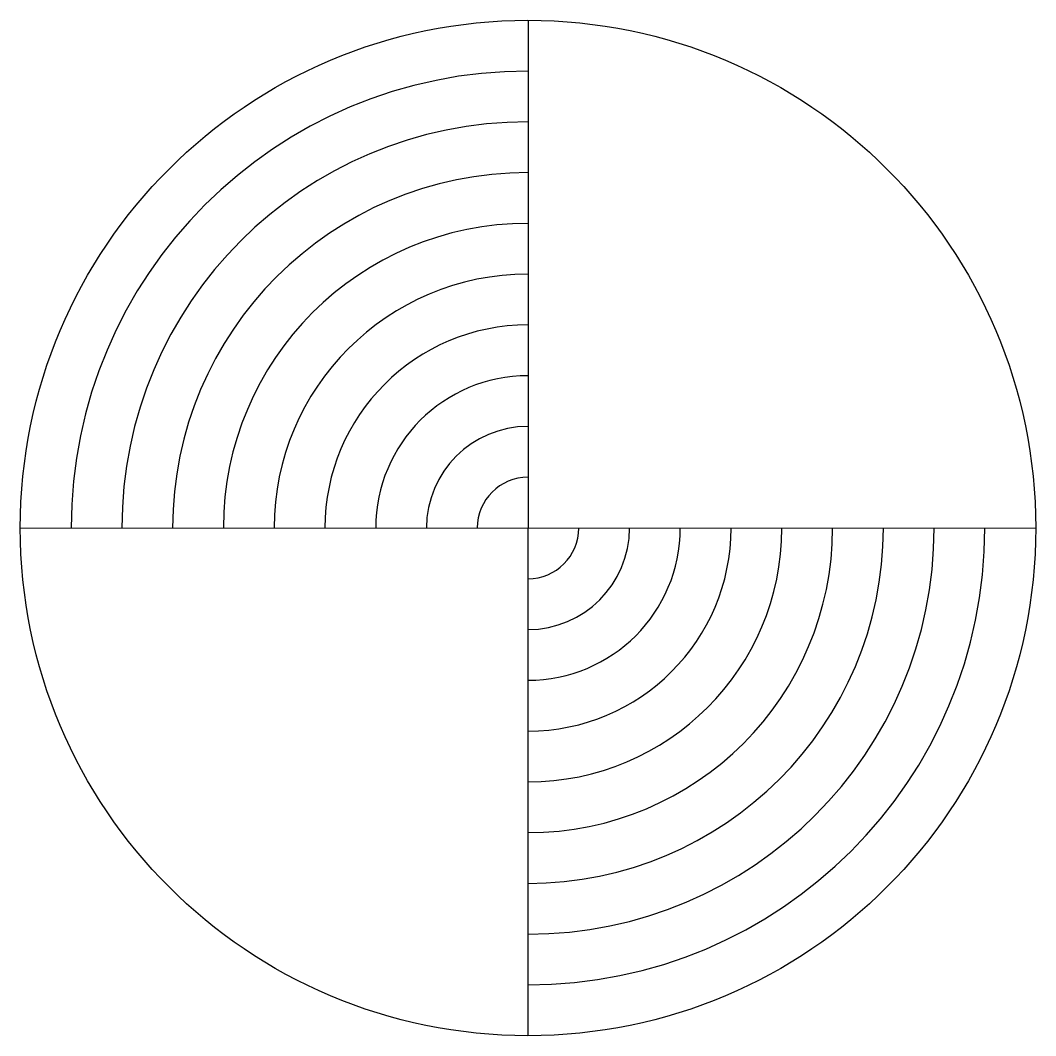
# Model space of a CAD drawing. Extents: x 345549 to 379569, y 127949 to 230467.
# Drawn here: x 361395.55 to 361405.54, y 130795.6 to 130805.6 of the extents above; entities that cross this region are included whole.
import ezdxf

# ---------------------------------------------------------------- set-up
doc = ezdxf.new("R2010")
doc.units = 0
doc.layers.add('P_MARK', color=7, linetype='Continuous')

msp = doc.modelspace()

# ---------------------------------------------------------------- linework, layer by layer
at = {"layer": 'P_MARK'}
for p, q in [((361400.5451, 130805.5968), (361400.5428, 130795.5994)), ((361395.5452, 130800.5992), (361405.5427, 130800.5969))]:
    msp.add_line(p, q, dxfattribs=at)
msp.add_circle((361400.5439, 130800.5981), 4.9987, dxfattribs=at)
for radius, start, end in [(4.4988, 89.98693, 179.98693), (3.999, 89.98693, 179.98693), (3.4991, 89.98693, 179.98693), (2.9992, 89.98693, 179.98693), (2.4994, 89.98693, 179.98693), (1.9995, 89.98693, 179.98693), (1.4996, 89.98693, 179.98693), (0.9997, 89.98693, 179.98693), (0.4999, 89.98693, 179.98693), (4.4988, 269.98693, 359.98693), (3.999, 269.98693, 359.98693), (3.4991, 269.98693, 359.98693), (2.9992, 269.98693, 359.98693), (2.4994, 269.98693, 359.98693), (1.9995, 269.98693, 359.98693), (1.4996, 269.98693, 359.98693), (0.9997, 269.98693, 359.98693), (0.4999, 269.98693, 359.98693)]:
    msp.add_arc((361400.5439, 130800.5981), radius, start, end, dxfattribs=at)

doc.saveas('drawing.dxf')
